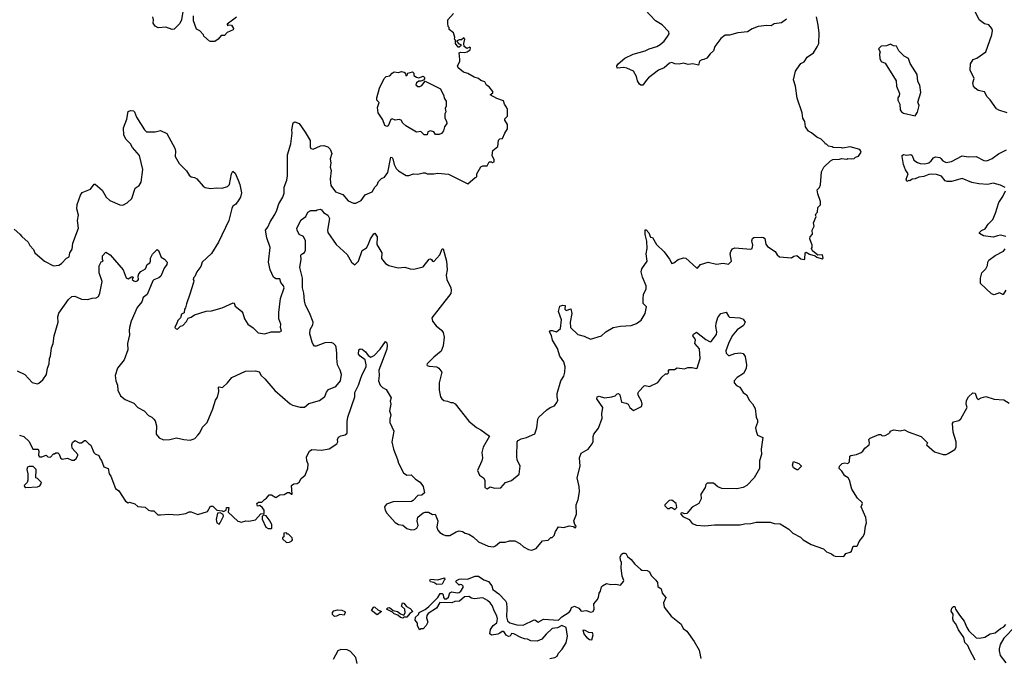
# Model space of a CAD drawing. Extents: x 2293139 to 2515392, y 824115 to 1006937.
# Tile 273 of 417: x 2378168 to 2387389, y 953726 to 959707. Entities that reach past the tile are written whole.
import ezdxf

# ---------------------------------------------------------------- set-up
doc = ezdxf.new("R2010")
doc.units = 0

msp = doc.modelspace()

# ---------------------------------------------------------------- linework, layer by layer
at = {"layer": '0CON10XD'}
for points in [[(2379695, 959782.5), (2379684, 959705), (2379667, 959673), (2379615, 959620), (2379595, 959613.8), (2379535.7, 959635.7), (2379465, 959630), (2379435, 959646.7), (2379416.7, 959675), (2379421.2, 959705), (2379413.9, 959733.9)], [(2380199.3, 959730.7), (2380110, 959665), (2380115, 959650), (2380122.5, 959657.5), (2380150, 959655), (2380170, 959625), (2380168.3, 959611.7), (2380111.7, 959588.3), (2380085, 959560), (2380055, 959560), (2380026.4, 959523.6), (2379996.4, 959503.6), (2379955, 959502.5), (2379945, 959507.5), (2379891.7, 959551.7), (2379887.5, 959565), (2379855, 959602.5), (2379825, 959620), (2379796.7, 959695), (2379795, 959742.5)], [(2380638, 957215), (2380613.3, 957245), (2380605, 957280), (2380565, 957280), (2380545, 957296.7), (2380512.2, 957365), (2380497.5, 957435), (2380514, 957575), (2380482, 957665), (2380470, 957735), (2380492, 957765), (2380512, 957815), (2380557.7, 957882.3), (2380577.3, 957922.7), (2380595, 957982.5), (2380630.8, 958045), (2380643.9, 958083.9), (2380645, 958140), (2380669.4, 958205), (2380675.4, 958244.6), (2380677.2, 958442.8), (2380706.3, 958543.6), (2380719.6, 958645), (2380716.9, 958675), (2380728.8, 958741.2), (2380745, 958750), (2380783.8, 958735), (2380842.5, 958655), (2380887, 958577), (2380887.5, 958515), (2380895, 958502), (2380915.9, 958495.9), (2380985, 958524.5), (2381015, 958529.4), (2381055, 958515.6), (2381075.5, 958495), (2381091.2, 958455), (2381076.4, 958405), (2381080.6, 958365), (2381074, 958325), (2381083.9, 958293.9), (2381074.4, 958215), (2381082.7, 958155), (2381125, 958094.4), (2381195, 958071.2), (2381245, 958011.2), (2381295, 957987.5), (2381315, 957990), (2381365, 958014), (2381402.1, 958067.9), (2381470, 958095), (2381495, 958140), (2381515, 958160), (2381527, 958193), (2381555, 958220), (2381585, 958232.5), (2381616.2, 958275), (2381645, 958420), (2381655, 958417.5), (2381661.2, 958405), (2381675, 958352.5), (2381695, 958312.5), (2381715, 958292.5), (2381788.3, 958248.3), (2381811.7, 958248.3), (2381855, 958262.5), (2381895, 958260), (2381945, 958272.5), (2381965, 958272.5), (2381985, 958263.3), (2382045, 958262.5), (2382085, 958268.8), (2382185, 958260), (2382365, 958170), (2382435, 958230), (2382450, 958235), (2382450, 958265), (2382485, 958330), (2382505, 958340), (2382545, 958340), (2382565, 958377.5), (2382587, 958377), (2382595, 958370), (2382610, 958375), (2382612.5, 958395), (2382592.5, 958435), (2382598.3, 958481.7), (2382645, 958520), (2382651.7, 958578.3), (2382665, 958590), (2382690, 958595), (2382710, 958645), (2382737.5, 958685), (2382737, 958727), (2382710, 958765), (2382711.7, 958778.3), (2382736.4, 958803.6), (2382736.7, 958865), (2382728.3, 958888.3), (2382707.5, 958915), (2382697.7, 958947.7), (2382635, 958970), (2382575, 959002.5), (2382598.3, 959021.7), (2382598.8, 959035), (2382565, 959077.5), (2382540, 959095), (2382522.5, 959125), (2382486.2, 959136.2), (2382465.9, 959155.9), (2382425, 959168.8), (2382363.9, 959203.9), (2382325, 959216.7), (2382273.8, 959255), (2382268.8, 959275), (2382288.8, 959315), (2382291.2, 959335), (2382283, 959397), (2382295, 959402.5), (2382335, 959400), (2382357.5, 959405), (2382387.5, 959425), (2382390, 959445), (2382385, 959450), (2382355, 959437.5), (2382330, 959455), (2382327.5, 959485), (2382337.5, 959525), (2382328.3, 959538.3), (2382305, 959520), (2382285, 959520), (2382260, 959505), (2382281.7, 959481.7), (2382300, 959475), (2382298.3, 959461.7), (2382285, 959450), (2382275, 959450), (2382250, 959485), (2382250, 959515), (2382240, 959525), (2382242.5, 959545), (2382230, 959585), (2382190, 959615), (2382190, 959635), (2382180, 959645), (2382177.5, 959675), (2382177.5, 959705), (2382230, 959765)], [(2385348.3, 959711.7), (2385301.7, 959678.3), (2385233, 959667), (2385205, 959650), (2385165, 959652.5), (2385085, 959643.3), (2385029.3, 959620.7), (2384985, 959593.3), (2384895, 959583.8), (2384815, 959563.3), (2384775, 959563.8), (2384735, 959530), (2384678.8, 959455), (2384665.6, 959414.4), (2384635, 959388.8), (2384603.9, 959346.1), (2384576.4, 959333.6), (2384555, 959332.5), (2384535, 959317.5), (2384525, 959280), (2384473.6, 959293.6), (2384428.8, 959288.8), (2384385, 959298.8), (2384345, 959290), (2384305, 959294.2), (2384275.6, 959305.6), (2384255, 959301.4), (2384202.2, 959257.8), (2384150, 959235), (2384058.3, 959161.7), (2384035, 959138.8), (2384005, 959094), (2383985, 959094.2), (2383973.7, 959103.7), (2383952.9, 959135), (2383945.6, 959175.6), (2383915, 959224), (2383855, 959252), (2383825, 959258.8), (2383762, 959252), (2383761.2, 959275), (2383773.8, 959295), (2383835, 959346.2), (2383912.5, 959385), (2384025.7, 959414.3), (2384062.5, 959435), (2384133.9, 959456.1), (2384165, 959473.3), (2384202.5, 959505), (2384235, 959550), (2384250, 959575), (2384247.5, 959595), (2384185, 959657.5), (2384122.5, 959695), (2384025, 959800)], [(2384407.5, 957475), (2384505, 957383.3), (2384515, 957380), (2384545, 957416), (2384615, 957436.7), (2384695, 957418), (2384755.7, 957425.7), (2384805, 957416.7), (2384833.3, 957445), (2384823.3, 957515), (2384826.7, 957535), (2384845, 957562.5), (2384865, 957570), (2385015, 957557.5), (2385026.7, 957565), (2385033.8, 957595), (2385023.3, 957635), (2385030.7, 957659.3), (2385043.8, 957666.2), (2385115, 957671.2), (2385135, 957667.5), (2385145, 957657.5), (2385156.7, 957605), (2385171.7, 957581.7), (2385242.5, 957535), (2385262.5, 957505), (2385285, 957486.7), (2385395, 957477.5), (2385418.3, 957491.7), (2385445, 957497.5), (2385485, 957467.5), (2385515, 957460), (2385520, 957465), (2385523.3, 957525), (2385535, 957530), (2385565, 957512.5), (2385617, 957497), (2385635, 957482.5), (2385685, 957467.5), (2385692.5, 957475), (2385686.4, 957506.4), (2385642.5, 957502.5), (2385591.7, 957541.7), (2385582.5, 957565), (2385590, 957575), (2385590, 957595), (2385567.5, 957655), (2385570, 957675), (2385591.7, 957698.3), (2385590, 957735), (2385607.5, 957775), (2385602.5, 957805), (2385627, 957863), (2385622.5, 957875), (2385628.3, 957891.7), (2385640, 957905), (2385641.7, 957948.3), (2385667, 957973), (2385667.5, 958005), (2385643.3, 958075), (2385637.5, 958115), (2385657.5, 958135), (2385669.3, 958160.7), (2385677, 958283), (2385700, 958325), (2385760, 958385), (2385783, 958397), (2385845, 958400), (2385865, 958407.5), (2385915, 958402.5), (2385925, 958407.5), (2385955, 958403.3), (2385981.7, 958408.3), (2385995, 958420), (2386025, 958430), (2386047.5, 958465), (2386047, 958477), (2386035, 958490), (2385945, 958517.5), (2385875, 958502.5), (2385865, 958507.5), (2385785, 958510), (2385777, 958517), (2385743, 958523), (2385725, 958540), (2385715, 958540), (2385710, 958555), (2385675, 958587.5), (2385635, 958607.5), (2385585, 958647.5), (2385555, 958662.5), (2385527.5, 958705), (2385520, 958755), (2385502.5, 958785), (2385496.7, 958835), (2385450.7, 958970.7), (2385432.5, 959085), (2385413.8, 959145), (2385433.8, 959225), (2385445, 959242.5), (2385484.1, 959295.9), (2385516.4, 959313.6), (2385544.1, 959355.9), (2385601.7, 959398.3), (2385637.7, 959452.3), (2385652.5, 959485), (2385653.9, 959583.9), (2385646, 959655), (2385630, 959735)], [(2387415.9, 958835.9), (2387339.1, 958859.1), (2387315, 958872.5), (2387257.9, 958957.9), (2387230, 958985), (2387205, 959030), (2387145, 959044), (2387116, 959065), (2387100, 959085), (2387096, 959115), (2387106.2, 959155), (2387068.8, 959235), (2387073.8, 959295), (2387097, 959333), (2387133.3, 959346.7), (2387216.9, 959405), (2387273.6, 959566.4), (2387279.4, 959605), (2387274, 959625), (2387245, 959657.5), (2387205, 959669.2), (2387154.4, 959705), (2387115.5, 959785)], [(2386555, 958807.5), (2386575, 958840), (2386592.5, 958905), (2386580, 958935), (2386606.4, 959026.4), (2386596.7, 959095), (2386578.3, 959128.3), (2386573.6, 959193.6), (2386506.4, 959296.4), (2386492.5, 959345), (2386450, 959365), (2386402.5, 959415), (2386378.3, 959458.3), (2386353, 959463), (2386325, 959477.5), (2386285, 959462.5), (2386235, 959460), (2386210, 959435), (2386227.5, 959405), (2386220, 959385), (2386223.6, 959343.6), (2386237.5, 959315), (2386275, 959300), (2386376.7, 959135), (2386380, 959085), (2386408.8, 959015), (2386405.9, 958994.1), (2386393.3, 958975), (2386393.3, 958955), (2386410, 958915), (2386415, 958862.5), (2386425, 958843.8), (2386445, 958831.2), (2386555, 958807.5)], [(2381965, 958627.5), (2381955, 958630), (2381925, 958660), (2381885, 958652.5), (2381785, 958712.5), (2381755, 958737.5), (2381740, 958765), (2381723, 958773), (2381685, 958766.7), (2381655, 958780), (2381645, 958772.5), (2381618.3, 958711.7), (2381605, 958708), (2381588.8, 958715), (2381568.3, 958768.3), (2381523.8, 958835), (2381520, 958885), (2381533, 958933), (2381512.5, 958955), (2381512.5, 958975), (2381538.8, 959065), (2381582.5, 959155), (2381600, 959175), (2381635, 959182.5), (2381655, 959207.5), (2381675, 959217.5), (2381715, 959213.3), (2381745, 959223.3), (2381770, 959215), (2381780, 959205), (2381785, 959180), (2381800, 959195), (2381803, 959207), (2381845, 959220), (2381860, 959205), (2381860, 959185), (2381885, 959167.5), (2381905, 959162.5), (2381945, 959177.5), (2381957.5, 959165), (2381957.5, 959152.5), (2381948.3, 959141.7), (2381925, 959132.5), (2381905, 959132.5), (2381882.5, 959115), (2381878.3, 959098.3), (2381895, 959080), (2381915, 959080), (2381935, 959090), (2381965, 959130), (2382108.3, 959058.3), (2382140, 958995), (2382143, 958973), (2382163.3, 958945), (2382163, 958897), (2382152.5, 958875), (2382160, 958845), (2382150, 958825), (2382150, 958785), (2382166.4, 958756.4), (2382166.7, 958735), (2382146.4, 958703.6), (2382136.2, 958665), (2382118.3, 958641.7), (2382095, 958633.3), (2382063, 958633), (2382045, 958657.5), (2382015, 958667.5), (2381991.7, 958658.3), (2381985, 958630), (2381965, 958627.5)], [(2378115, 957746.7), (2378169.3, 957699.3), (2378186.7, 957676.7), (2378247.5, 957625), (2378263.9, 957593.9), (2378297.5, 957555), (2378310, 957525), (2378400, 957445), (2378485, 957402.5), (2378535, 957406.7), (2378557.7, 957422.3), (2378605, 957472.5), (2378630, 957485), (2378636.1, 957523.9), (2378660.5, 957559.5), (2378664.3, 957615), (2378717.1, 957755), (2378707.8, 957825), (2378717.9, 957875), (2378702.2, 957935), (2378706.7, 957975), (2378737.5, 958065), (2378751.7, 958088.3), (2378829.4, 958120.6), (2378865, 958166.7), (2378875, 958168), (2378941.3, 958111.3), (2378978.6, 958045), (2379013.1, 958013.1), (2379105, 957973.8), (2379135, 957970), (2379175, 957993.3), (2379217.9, 958032.1), (2379250.3, 958129.7), (2379285, 958155.8), (2379306.7, 958185), (2379319.4, 958305), (2379290.6, 958435), (2379225, 958511.4), (2379205.9, 958545.9), (2379164.3, 958585), (2379142.5, 958625), (2379140, 958695), (2379170, 958775), (2379183.8, 958846.2), (2379205, 958856.7), (2379233.9, 958853.9), (2379244.1, 958844.1), (2379260, 958795), (2379337.1, 958675), (2379355, 958657.5), (2379435, 958656.2), (2379485, 958668), (2379545, 958641.2), (2379620.8, 958505), (2379627.1, 958475), (2379623.8, 958425), (2379661.9, 958361.9), (2379731.3, 958291.3), (2379755, 958252), (2379775, 958236.2), (2379805, 958230), (2379825.4, 958215.4), (2379885, 958148.8), (2379906.1, 958136.1), (2379955, 958126), (2380015, 958132), (2380065, 958129.2), (2380114.2, 958145.8), (2380131.2, 958165), (2380150, 958265), (2380165, 958290), (2380185, 958270), (2380213.8, 958205), (2380228.8, 958165), (2380244.2, 958085), (2380235.6, 958045), (2380220.9, 958019.1), (2380191.7, 957978.3), (2380165, 957960), (2380155, 957940), (2380125, 957827.5), (2380030, 957625), (2379965, 957517.5), (2379875, 957436.2), (2379863.6, 957396.4), (2379827.5, 957345), (2379808.3, 957301.7), (2379795, 957290), (2379792.5, 957275), (2379800, 957265), (2379796.7, 957245), (2379762.2, 957137.8), (2379728.8, 957045), (2379721.7, 957008.3), (2379710, 956995), (2379707, 956963), (2379681.7, 956948.3), (2379672.5, 956915), (2379649.3, 956890.7), (2379637.5, 956855), (2379622.5, 956835), (2379620, 956825), (2379631.7, 956811.7), (2379645, 956810), (2379673, 956837), (2379695, 956842.5), (2379728.3, 956881.7), (2379745, 956912.5), (2379775, 956920), (2379805, 956944), (2379915, 956976.2), (2379965, 956980), (2380065, 957008.8), (2380166.2, 957056.2), (2380175, 957052.5), (2380186.7, 957025), (2380245.9, 956975.9), (2380258.3, 956958.3), (2380272.5, 956905), (2380305.8, 956855.8), (2380355, 956822.5), (2380402.5, 956775), (2380465, 956763.8), (2380523.6, 956783.6), (2380605, 956783.8), (2380618.8, 956791.2), (2380610, 956825), (2380613.3, 956855), (2380594, 956905), (2380593.8, 956965), (2380608.9, 957095), (2380644, 957195), (2380638, 957215)], [(2387396, 958135), (2387355, 958157.1), (2387285.9, 958175.9), (2387235, 958164.4), (2387149.8, 958169.8), (2387085, 958182.2), (2386995, 958218.6), (2386895, 958192.5), (2386855, 958191.2), (2386835, 958198.8), (2386801.7, 958241.7), (2386755, 958257.5), (2386705, 958260), (2386682.7, 958257.3), (2386635, 958237.5), (2386587.3, 958232.7), (2386555, 958216), (2386525, 958213.3), (2386505, 958197.5), (2386495, 958200), (2386475, 958192.5), (2386470, 958215), (2386490, 958265), (2386465, 958300), (2386445, 958350), (2386432.5, 958425), (2386433.9, 958436.1), (2386444, 958446), (2386475, 958438.8), (2386515, 958445.8), (2386526, 958435), (2386541.7, 958391.7), (2386575, 958370), (2386601.2, 958361.2), (2386645, 958357.5), (2386683, 958367), (2386705.5, 958384.5), (2386726.8, 958413.2), (2386745, 958422.5), (2386785, 958415.8), (2386796.2, 958406.2), (2386814.5, 958384.5), (2386845, 958368.6), (2386895, 958378.9), (2386995, 958430.8), (2387055, 958423.1), (2387125, 958426.9), (2387197.4, 958387.4), (2387225, 958386.5), (2387246.7, 958393.3), (2387275, 958406.4), (2387335, 958451.8), (2387410.3, 958489.7)], [(2387405, 957676.2), (2387355, 957688), (2387325, 957684.2), (2387285, 957669.2), (2387194.3, 957684.3), (2387156.7, 957705), (2387156.7, 957715), (2387176.1, 957733.9), (2387211.2, 957748.8), (2387237.2, 957792.8), (2387280.8, 957835), (2387306.3, 957893.7), (2387337.1, 957995), (2387375, 958050), (2387400.8, 958105)], [(2378145, 956417.1), (2378214.1, 956384.1), (2378285, 956310), (2378335, 956297.5), (2378348.3, 956301.7), (2378385, 956333.3), (2378418, 956385), (2378427.3, 956442.7), (2378442, 956485), (2378447.3, 956532.7), (2378456.9, 956555), (2378466.9, 956635), (2378481.1, 956675), (2378491.9, 956745), (2378527.1, 956875), (2378524.3, 956925), (2378535, 956957.5), (2378625, 957086.2), (2378655, 957113.8), (2378685, 957117.5), (2378745, 957090.6), (2378805, 957085.7), (2378845, 957099.4), (2378885, 957103.1), (2378905.6, 957114.4), (2378918, 957145), (2378940, 957255), (2378911.2, 957335), (2378913, 957403), (2378931.7, 957438.3), (2378950, 957445), (2378942.5, 957462.5), (2378943.3, 957495), (2378975, 957530), (2379015.9, 957505.9), (2379136.2, 957365), (2379165, 957290), (2379185, 957280), (2379215, 957297.5), (2379225, 957297.5), (2379230, 957295), (2379220, 957275), (2379235, 957260), (2379255, 957256.7), (2379273.3, 957265), (2379278.8, 957275), (2379276.2, 957305), (2379282.7, 957327.3), (2379301.9, 957348.1), (2379347.3, 957372.7), (2379360, 957415), (2379385, 957431.2), (2379393.8, 957445), (2379393.8, 957475), (2379410.3, 957509.7), (2379453.9, 957556.1), (2379466.7, 957545), (2379493.9, 957483.9), (2379525, 957463.3), (2379550, 957435), (2379546.2, 957415), (2379520.9, 957379.1), (2379489.2, 957305), (2379470.9, 957289.1), (2379425, 957270), (2379415, 957260), (2379361.1, 957135), (2379325, 957104.2), (2379310.5, 957065), (2379268.9, 957011.1), (2379211.4, 956885), (2379196.3, 956823.7), (2379191.4, 956795), (2379196.9, 956755), (2379178.2, 956675), (2379181.9, 956615), (2379145, 956520.8), (2379082.9, 956445), (2379060.6, 956375), (2379066.9, 956325), (2379082.2, 956285), (2379086.6, 956236.6), (2379112, 956185), (2379155, 956148.6), (2379235, 956115.6), (2379275.4, 956075.4), (2379334, 956045), (2379375, 955998.8), (2379403.6, 955983.6), (2379422.5, 955965), (2379435, 955950), (2379448.8, 955905), (2379446.7, 955825), (2379475, 955792.5), (2379515, 955773.3), (2379575, 955774), (2379635, 955790.8), (2379705, 955774.3), (2379765, 955770.6), (2379792.8, 955777.2), (2379808, 955785), (2379836, 955815), (2379855, 955838.8), (2379879.7, 955890.3), (2379924.4, 955935.6), (2379977.3, 956062.7), (2380001.2, 956145), (2380018.8, 956171.2), (2380033.8, 956225), (2380030, 956265), (2380035, 956270), (2380066.1, 956263.9), (2380115, 956307.5), (2380155, 956357.5), (2380283.6, 956416.4), (2380375, 956417.5), (2380410.7, 956410.7), (2380430, 956375), (2380465, 956343.3), (2380556.2, 956235), (2380699.7, 956109.7), (2380723.3, 956096.7), (2380795, 956077.5), (2380835, 956078.8), (2380876.4, 956113.6), (2380975, 956140), (2381025, 956176.7), (2381040.9, 956219.1), (2381060, 956245), (2381129.1, 956270.9), (2381171.1, 956325), (2381181.1, 956385), (2381169.4, 956425), (2381143.6, 956475), (2381137.8, 956537.8), (2381138.9, 956585), (2381130.3, 956640.3), (2381125.8, 956655), (2381108, 956675), (2381085, 956684), (2381025, 956679.4), (2380945, 956648.1), (2380929.1, 956649.1), (2380915, 956664), (2380906.3, 956686.3), (2380884.6, 956765), (2380886.9, 956805), (2380911.7, 956848.3), (2380915.6, 956875), (2380883.3, 956963.3), (2380845.8, 957035), (2380834.4, 957075), (2380827.5, 957145), (2380815.4, 957195.4), (2380816.7, 957285), (2380792.1, 957385), (2380804.3, 957464.3), (2380801.7, 957498.3), (2380805, 957506.7), (2380835, 957526.7), (2380845, 957550), (2380845.8, 957635), (2380825, 957676.7), (2380785, 957696.2), (2380765.8, 957735), (2380764, 957755), (2380805, 957833.3), (2380847.5, 957865), (2380866.7, 957903.3), (2380895, 957920), (2380945, 957920), (2380953, 957927), (2380985, 957932.5), (2380995, 957927.5), (2381011.7, 957901.7), (2381055, 957876.7), (2381068.1, 957845), (2381050.8, 957735), (2381055, 957713.3), (2381131.2, 957601.2), (2381235, 957508.8), (2381275, 957437.5), (2381305, 957412.5), (2381340, 957445), (2381373.8, 957545), (2381415, 957571.2), (2381432.6, 957597.4), (2381452.2, 957655), (2381485, 957701.4), (2381495, 957706.7), (2381514.7, 957674.7), (2381511.8, 957601.8), (2381560.6, 957525), (2381555, 957470), (2381595, 957423.3), (2381625, 957406.2), (2381711.7, 957381.7), (2381775, 957388.8), (2381825, 957373.8), (2381858.3, 957371.7), (2381945, 957393.3), (2382002.5, 957465), (2382015, 957467.5), (2382025, 957460), (2382032.5, 957445), (2382045, 957443.3), (2382101.2, 957505), (2382125, 957562.5), (2382135, 957560), (2382164.2, 957445), (2382171.9, 957365), (2382162.9, 957315), (2382168.1, 957275), (2382205.5, 957195.5), (2382209.4, 957175), (2382205, 957144), (2382026.7, 956915), (2382032.5, 956882.5), (2382068.8, 956838.8), (2382118, 956798), (2382135, 956776.2), (2382142.2, 956735), (2382132.7, 956652.7), (2382116.1, 956603.9), (2382045, 956546.2), (2381983.3, 956485), (2381981.2, 956475), (2381985, 956467.5), (2382002.3, 956462.3), (2382075, 956456.2), (2382093.9, 956443.9), (2382122.5, 956405), (2382097.5, 956305), (2382097.7, 956237.7), (2382108.8, 956175), (2382120, 956155), (2382141.2, 956141.2), (2382175.7, 956135.7), (2382205, 956122.5), (2382225, 956122.5), (2382245, 956110), (2382375, 955947.5), (2382447, 955887), (2382485, 955867.5), (2382567, 955807), (2382508.8, 955705), (2382496.2, 955655), (2382500.8, 955605), (2382496, 955575), (2382456.7, 955485), (2382475, 955442.5), (2382512.5, 955415), (2382522.5, 955395), (2382522.5, 955325), (2382545, 955313.3), (2382575, 955333.3), (2382615, 955320), (2382675, 955323.3), (2382716.4, 955373.6), (2382775, 955391.2), (2382845, 955450), (2382855.7, 955525), (2382827.5, 955585), (2382822.5, 955615), (2382826.2, 955755), (2382835, 955766.2), (2382865, 955781.2), (2382915, 955793.8), (2382991.7, 955828.3), (2383011.2, 955885), (2383020, 955965), (2383028.8, 955985), (2383105, 956053.3), (2383135, 956074), (2383175, 956090), (2383199.5, 956120.5), (2383208, 956145), (2383200, 956175), (2383200.8, 956205), (2383236.1, 956323.9), (2383265, 956370), (2383274.3, 956405), (2383276.7, 956455), (2383265, 956503.3), (2383227.5, 956555), (2383205, 956626.7), (2383158, 956705), (2383148.8, 956748.8), (2383130, 956785), (2383140, 956795), (2383155, 956797.5), (2383195, 956783.3), (2383233.3, 956815), (2383241.2, 956895), (2383213.3, 956975), (2383227, 957023), (2383255, 957032.5), (2383275, 957030), (2383272.5, 956995), (2383285, 956982.5), (2383328.3, 956998.3), (2383338, 956955), (2383322.5, 956875), (2383326.2, 956825), (2383395, 956758), (2383453.9, 956743.9), (2383515, 956713.8), (2383616.7, 956745), (2383656.2, 956785), (2383725, 956824), (2383795, 956837.5), (2383895, 956842), (2383945, 956862), (2383987.9, 956892.1), (2384026, 956955), (2384038.3, 957018.3), (2384008.3, 957048.3), (2384006, 957095), (2384010.8, 957135), (2384034, 957185), (2384036.2, 957215), (2384000, 957295), (2383988.8, 957345), (2383995, 957372.5), (2384043.6, 957446.4), (2384035.8, 957515), (2384045.7, 957565), (2384042.5, 957632.5), (2384027.1, 957695), (2384025, 957740), (2384035, 957740), (2384061.1, 957711.1), (2384075, 957670), (2384095, 957666.7), (2384132.7, 957602.7), (2384205, 957533.8), (2384254.2, 957465), (2384275, 957423.3), (2384295, 957428.8), (2384335, 957462.5), (2384385, 957477.1), (2384407.5, 957475)], [(2387403.3, 957175), (2387380, 957135), (2387375, 957132.5), (2387345, 957150), (2387295, 957131.2), (2387269.7, 957139.7), (2387166.7, 957235), (2387166, 957285), (2387178.8, 957335), (2387215, 957373.3), (2387233.3, 957405), (2387234, 957435), (2387243.8, 957455), (2387302.4, 957497.6), (2387380.5, 957539.5), (2387398.3, 957561.7)], [(2380315, 955010), (2380376.1, 955023.9), (2380425, 955080), (2380458.3, 955081.7), (2380457.5, 955115), (2380442.5, 955135), (2380417, 955157), (2380395, 955152.5), (2380387.5, 955175), (2380405, 955187.5), (2380435, 955190), (2380460, 955215), (2380480, 955225), (2380505, 955257.5), (2380525, 955257.5), (2380565, 955232.5), (2380605, 955257.5), (2380645, 955260), (2380675, 955280), (2380695, 955280), (2380713, 955263), (2380720, 955265), (2380712.5, 955345), (2380735, 955358.8), (2380765, 955363.3), (2380785, 955376.7), (2380805, 955410), (2380839.7, 955440.3), (2380866.2, 955505), (2380870, 955545), (2380857, 955577), (2380853.6, 955613.6), (2380882.3, 955667.7), (2380905, 955681.2), (2380995, 955676.2), (2381065, 955686.7), (2381137.5, 955735), (2381146.4, 955753.6), (2381143.8, 955775), (2381153, 955797), (2381175, 955810), (2381215, 955820), (2381233.8, 955835), (2381234.3, 955945), (2381240.6, 955985), (2381305.8, 956175), (2381305.8, 956215), (2381341.9, 956285), (2381358.1, 956341.9), (2381374, 956385), (2381412, 956455), (2381412.5, 956475), (2381402.3, 956522.3), (2381355, 956555.8), (2381340, 956575), (2381345, 956616.7), (2381356.4, 956623.6), (2381375, 956620), (2381406.7, 956595), (2381430.7, 956560.7), (2381455, 956547.5), (2381487.3, 956562.7), (2381545, 956620), (2381595, 956692.5), (2381605, 956680), (2381610, 956655), (2381605, 956620), (2381530.5, 956425), (2381534.4, 956375), (2381527.1, 956325), (2381545, 956283.3), (2381565, 956263.8), (2381598.8, 956245), (2381646, 956165), (2381638, 956135), (2381643.8, 956105), (2381630.8, 956045), (2381643.8, 956005), (2381633.8, 955965), (2381634, 955935), (2381671.2, 955855), (2381654.2, 955755), (2381667.1, 955685), (2381707.5, 955587.5), (2381716.2, 955555), (2381762.5, 955462.5), (2381793, 955443), (2381835, 955443.8), (2381874.1, 955404.1), (2381917.5, 955375), (2381946.7, 955335), (2381957.5, 955275), (2381935, 955253.8), (2381895, 955250), (2381853.3, 955205), (2381835.8, 955194.2), (2381665, 955193.1), (2381601.7, 955168.3), (2381584.4, 955145), (2381589.1, 955115), (2381606.7, 955085), (2381659.4, 955025), (2381685, 954998.1), (2381715, 954979.2), (2381755, 954972.5), (2381795, 954943.3), (2381835, 954930), (2381865, 954932.5), (2381887.5, 954945), (2381899.3, 954970.7), (2381890, 955015), (2381895, 955047.5), (2381945, 955090), (2381965, 955096.2), (2381995, 955093.8), (2382035, 955072.5), (2382057.5, 955075), (2382083.3, 955015), (2382076, 954955), (2382085, 954927.5), (2382103.2, 954903.2), (2382135, 954884.3), (2382156.8, 954876.8), (2382195, 954875.6), (2382255, 954911.9), (2382285, 954919.4), (2382313.3, 954915), (2382339.6, 954899.6), (2382375, 954888.1), (2382415, 954864.4), (2382465, 954817.8), (2382555, 954777.5), (2382605, 954770.8), (2382625, 954778.1), (2382665.6, 954814.4), (2382715, 954813.1), (2382755, 954826.9), (2382805, 954826.7), (2382850.7, 954800.7), (2382885, 954770), (2382934, 954744), (2382965, 954740), (2383005.9, 954754.1), (2383063.8, 954826.2), (2383117, 954833), (2383143, 954857), (2383155, 954857.5), (2383172.5, 954875), (2383186.4, 954913.6), (2383215, 954957.5), (2383265, 954951.2), (2383315, 954967.5), (2383355, 954960), (2383361.7, 954951.7), (2383375, 954950), (2383380, 954965), (2383368.3, 954978.3), (2383356.7, 955015), (2383382, 955075), (2383379.2, 955165), (2383397, 955213), (2383410, 955285), (2383408.6, 955335), (2383390, 955415), (2383417.5, 955525), (2383410, 955605), (2383425, 955646), (2383490.8, 955685), (2383528.1, 955735), (2383537.3, 955757.3), (2383538, 955805), (2383544.1, 955825.9), (2383588.3, 955881.7), (2383623.3, 955975), (2383620.8, 956015), (2383628.8, 956075), (2383573.3, 956155), (2383577.5, 956175), (2383595, 956180), (2383645, 956166.7), (2383715, 956173.8), (2383745, 956183.8), (2383765, 956203.3), (2383775.9, 956205.9), (2383788.8, 956195), (2383802.5, 956125), (2383847, 956117), (2383865, 956107.5), (2383882.5, 956075), (2383915, 956047.5), (2383992.5, 956085), (2383996.7, 956105), (2383992.5, 956135), (2383962.5, 956185), (2383957.5, 956205), (2383967.5, 956225), (2384015, 956276.7), (2384025, 956280), (2384065, 956272.5), (2384145, 956310), (2384180.5, 956359.5), (2384215, 956390), (2384235, 956390), (2384245, 956400), (2384247, 956407), (2384240, 956415), (2384255, 956432.5), (2384299.3, 956430.7), (2384325, 956446.7), (2384393, 956437), (2384425, 956450), (2384465, 956450), (2384505, 956440), (2384512.5, 956445), (2384541.2, 956535), (2384534, 956625), (2384490, 956675), (2384495.8, 956705.8), (2384491.4, 956721.4), (2384473.3, 956745), (2384477, 956763), (2384505, 956780), (2384595, 956711.2), (2384635, 956691.2), (2384645, 956693.3), (2384692.3, 956757.7), (2384695.8, 956785), (2384686.7, 956835), (2384689.4, 956865), (2384705, 956916.7), (2384735, 956956.7), (2384785, 956967.5), (2384805, 956930), (2384815, 956922.5), (2384913.6, 956913.6), (2384945, 956902.5), (2384962.5, 956875), (2384945.4, 956844.6), (2384886.7, 956803.3), (2384840.6, 956745), (2384805, 956673.3), (2384781.9, 956605), (2384783.5, 956583.5), (2384805, 956562.5), (2384815, 956560.8), (2384865, 956581.4), (2384915, 956587.5), (2384945, 956581.2), (2384963.4, 956553.4), (2384974.4, 956475), (2384970.7, 956439.3), (2384947.5, 956395), (2384886.2, 956355), (2384860, 956325), (2384860, 956305), (2384881.9, 956281.9), (2384911.2, 956265), (2384945, 956216.7), (2384975, 956193.3), (2385001.7, 956141.7), (2385030.5, 956110.5), (2385056, 956065), (2385066.7, 955985), (2385077.5, 955955), (2385076.4, 955933.6), (2385060, 955885), (2385063.9, 955853.9), (2385077, 955817), (2385127.5, 955795), (2385112.5, 955685), (2385116.7, 955635), (2385097.5, 955575), (2385097, 955503), (2385047.5, 955415), (2384977.5, 955345), (2384945, 955327.5), (2384885, 955313.3), (2384745, 955317.5), (2384705, 955332.5), (2384665, 955367.5), (2384605, 955366.7), (2384593.3, 955355), (2384588.8, 955325), (2384546.7, 955265), (2384549.3, 955220.7), (2384527.5, 955175), (2384465, 955142.5), (2384415, 955082.5), (2384395, 955080), (2384375, 955090), (2384360, 955085), (2384360, 955075), (2384380, 955055), (2384436.4, 955026.4), (2384465, 954987.5), (2384505, 954973.8), (2384585, 954966.7), (2384675, 954976.7), (2384825, 954977.5), (2384915, 954976.7), (2384955, 954986.2), (2385015, 954988.8), (2385065, 955001.2), (2385195, 955001.2), (2385235, 954990), (2385290, 954985), (2385372.5, 954935), (2385409.3, 954899.3), (2385480.7, 954860.7), (2385506.4, 954836.4), (2385581.7, 954791.7), (2385695, 954750), (2385725, 954722.5), (2385770, 954705), (2385788.3, 954688.3), (2385805, 954682.5), (2385885, 954680), (2385905, 954707.5), (2385945, 954720), (2385958.8, 954731.2), (2385972.9, 954777.1), (2386005, 954776.7), (2386015, 954782.5), (2386030.3, 954819.7), (2386065.8, 954864.2), (2386078.8, 954891.2), (2386088.8, 954965), (2386098.8, 954995), (2386093.3, 955045), (2386050, 955145), (2386060, 955175), (2386056.7, 955185), (2386015, 955227.5), (2385961.7, 955311.7), (2385940, 955395), (2385925.9, 955415.9), (2385895, 955436.7), (2385868.8, 955478.8), (2385843.8, 955505), (2385846.7, 955525), (2385869.3, 955550.7), (2385895, 955557.5), (2385925, 955550), (2385940, 955565), (2385941.7, 955618.3), (2385953, 955627), (2386005, 955636.2), (2386047.5, 955655), (2386065, 955667.5), (2386082.5, 955695), (2386122.5, 955725), (2386127.5, 955745), (2386120, 955775), (2386131.7, 955788.3), (2386215, 955822.5), (2386231.7, 955821.7), (2386245, 955810), (2386275, 955812.5), (2386309.3, 955830.7), (2386320, 955845), (2386320, 955855), (2386355, 955866.7), (2386415, 955857.5), (2386455, 955867.5), (2386488.3, 955848.3), (2386610, 955805), (2386670, 955745), (2386660, 955725), (2386735, 955660), (2386816.4, 955636.4), (2386845, 955636.2), (2386865, 955643.8), (2386927.3, 955682.7), (2386939.2, 955705), (2386940, 955755), (2386911.2, 955845), (2386904.1, 955925.9), (2386915, 955940), (2386965, 955953.3), (2386980.7, 955969.3), (2387040, 956075), (2387033.3, 956105), (2387035, 956140), (2387052.5, 956175), (2387095, 956212.5), (2387115, 956210), (2387133, 956163), (2387145, 956150), (2387173.6, 956166.4), (2387215, 956177.5), (2387293.6, 956153.6), (2387385, 956146.7), (2387435.8, 956115.8)], [(2378166.4, 955816.4), (2378207.5, 955805), (2378256.4, 955756.4), (2378290, 955685), (2378340, 955685), (2378346.7, 955665), (2378342.5, 955625), (2378353, 955613), (2378376.4, 955613.6), (2378415, 955630), (2378431.7, 955611.7), (2378455, 955610), (2378485, 955640), (2378495, 955640), (2378505, 955650), (2378525, 955650), (2378538.3, 955638.3), (2378550, 955605), (2378565, 955590), (2378615, 955601.2), (2378655, 955583.3), (2378677.7, 955582.3), (2378695, 955597.5), (2378712.5, 955625), (2378712.5, 955635), (2378659.2, 955695), (2378654.3, 955725.7), (2378661.2, 955748.8), (2378685, 955766.7), (2378724.1, 955744.1), (2378745, 955743.8), (2378773.9, 955766.1), (2378785, 955766.2), (2378814.1, 955734.1), (2378835, 955722.5), (2378862.4, 955652.4), (2378875, 955640), (2378907.5, 955625), (2378920, 955595), (2378935, 955580), (2378955, 955520), (2378997.5, 955505), (2379006.7, 955455), (2379021.7, 955431.7), (2379065, 955317.5), (2379096.1, 955296.1), (2379157, 955197), (2379185, 955182.5), (2379195, 955187.5), (2379245, 955173.3), (2379275, 955147.5), (2379341.7, 955141.7), (2379375, 955113.3), (2379395, 955106.7), (2379425, 955107.5), (2379461.2, 955071.2), (2379485, 955068.8), (2379565, 955076.7), (2379645, 955070), (2379725, 955082.5), (2379755, 955096.7), (2379775, 955096.7), (2379835, 955072.5), (2379925, 955100), (2379955, 955150), (2379975, 955150), (2380013, 955113), (2380065, 955107.5), (2380075, 955100), (2380100, 955115), (2380105, 955140), (2380125, 955140), (2380120, 955095), (2380209.3, 955009.3), (2380245, 955001.2), (2380287, 955013), (2380315, 955010)], [(2378225, 955327.5), (2378335, 955333.3), (2378355, 955342.5), (2378372.5, 955365), (2378370, 955375), (2378335, 955410), (2378320, 955415), (2378322.5, 955495), (2378293.9, 955523.9), (2378255, 955523.8), (2378240, 955515), (2378234.2, 955495), (2378243.3, 955455), (2378243.3, 955395), (2378236.1, 955373.9), (2378210, 955345), (2378213.8, 955335), (2378225, 955327.5)], [(2385455, 955492.5), (2385445, 955492.5), (2385415, 955510), (2385406.7, 955535), (2385415, 955570), (2385465, 955550), (2385488.3, 955528.3), (2385488.3, 955521.7), (2385455, 955492.5)], [(2384305, 955120), (2384321.7, 955138.3), (2384316.7, 955175), (2384275, 955206.7), (2384250, 955205), (2384210, 955165), (2384210, 955155), (2384235, 955130), (2384255, 955130), (2384261.7, 955138.3), (2384275, 955140), (2384305, 955120)], [(2380035, 954984), (2380046.4, 954993.6), (2380077, 955057), (2380073, 955073), (2380045, 955090), (2380020, 955085), (2380008.6, 955025), (2380014.5, 954994.5), (2380035, 954984)], [(2380525, 954942.5), (2380530, 954945), (2380530, 954975), (2380515, 955010), (2380475, 955060), (2380451.7, 955068.3), (2380440, 955055), (2380438.3, 955028.3), (2380472.5, 954955), (2380495, 954942.5), (2380525, 954942.5)], [(2380665, 954810), (2380695, 954812.5), (2380717.5, 954825), (2380722.5, 954835), (2380720, 954855), (2380685, 954890), (2380675, 954890), (2380665, 954900), (2380641.7, 954898.3), (2380640, 954865), (2380630, 954855), (2380630, 954845), (2380665, 954810)], [(2383132.5, 953725), (2383180, 953735), (2383203, 953747), (2383213.3, 953775), (2383248, 953812), (2383285, 953870), (2383297.5, 953935), (2383286.1, 954016.1), (2383245, 954033.3), (2383205, 954012.5), (2383155, 954004.2), (2383097.1, 953952.9), (2383058.8, 953905), (2383015, 953888), (2382955, 953888.8), (2382925, 953906.7), (2382895, 953909.2), (2382861.3, 953921.3), (2382795, 953956.7), (2382775, 953957.5), (2382760, 953935), (2382745, 953931.1), (2382725, 953941.9), (2382707.7, 953967.7), (2382695, 953975.8), (2382685, 953976), (2382665, 953962), (2382645, 953952), (2382585, 953943.8), (2382571.2, 953955), (2382576.7, 953995), (2382602.5, 954035), (2382635, 954060), (2382641.2, 954095), (2382637.5, 954125), (2382613.8, 954165), (2382591.2, 954221.2), (2382574, 954245), (2382548.7, 954268.7), (2382505, 954293.8), (2382423, 954283), (2382398.3, 954288.3), (2382374, 954304), (2382335, 954300.6), (2382287.7, 954262.3), (2382242.5, 954257.5), (2382215, 954246.7), (2382101.7, 954248.3), (2382071.2, 954195), (2381994.4, 954145.6), (2381981.7, 954128.3), (2381978, 954105), (2381988.6, 954065), (2381975, 954032.5), (2381947, 954003), (2381928.3, 954001.7), (2381911.7, 953991.7), (2381892.5, 954035), (2381893.3, 954055), (2381872.5, 954085), (2381875, 954110), (2381902.5, 954135), (2381910, 954155), (2381965, 954183.3), (2381998.3, 954211.7), (2382083.3, 954295), (2382105, 954332.5), (2382125, 954333.8), (2382133.8, 954325), (2382136.2, 954295), (2382145, 954283.3), (2382165, 954282.5), (2382182.3, 954297.7), (2382195, 954338.8), (2382215, 954348), (2382265, 954338.8), (2382285, 954343.3), (2382300, 954355), (2382321.7, 954388.3), (2382321.7, 954401.7), (2382310, 954415), (2382292.5, 954417.5), (2382285, 954410), (2382251.7, 954441.7), (2382260, 954455), (2382283, 954467), (2382305, 954470), (2382363.2, 954466.8), (2382435, 954496.7), (2382463.6, 954496.4), (2382515, 954462.5), (2382557.5, 954445), (2382588.8, 954405), (2382600, 954370), (2382655, 954331.2), (2382718.6, 954265), (2382726.1, 954246.1), (2382730, 954195), (2382725.5, 954115), (2382736.9, 954076.9), (2382758.6, 954058.6), (2382825, 954040), (2382882.3, 954037.7), (2382985, 954086.4), (2382998.8, 954085), (2383025, 954063.8), (2383075, 954091.4), (2383215, 954083.8), (2383245, 954113.8), (2383313, 954157), (2383327, 954173), (2383335, 954202.5), (2383364.2, 954215.8), (2383405.7, 954195.7), (2383425, 954167.5), (2383475, 954173.3), (2383497.5, 954165), (2383515, 954158.8), (2383540, 954165), (2383546.7, 954185), (2383543.6, 954236.4), (2383577, 954273), (2383587.5, 954295), (2383593.3, 954335), (2383606.7, 954355), (2383617.5, 954395), (2383627.5, 954405), (2383665, 954426.2), (2383705, 954416.7), (2383750.7, 954420.7), (2383795, 954410), (2383823.3, 954445), (2383826.7, 954455), (2383810, 954495), (2383800, 954575), (2383803.9, 954623.9), (2383794.2, 954645), (2383791.2, 954675), (2383805, 954702.5), (2383818.3, 954711.7), (2383835, 954712.5), (2383847.5, 954705), (2383860.7, 954680.7), (2383895, 954652.5), (2383928.3, 954608.3), (2383980.7, 954560.7), (2383995, 954552.5), (2384045, 954550), (2384065, 954537.5), (2384080.7, 954500.7), (2384127, 954457), (2384140, 954435), (2384145, 954400), (2384175, 954377.5), (2384186.4, 954336.4), (2384218.8, 954295), (2384196, 954245), (2384204, 954205), (2384270.1, 954120.1), (2384361.9, 954045), (2384382, 954005), (2384415, 953979.2), (2384483.5, 953885), (2384531.5, 953801.5), (2384547.8, 953725)], [(2382075, 954417.5), (2382047, 954437), (2382015, 954443.3), (2382007.5, 954455), (2382015, 954466.2), (2382085, 954460), (2382145, 954480), (2382150, 954465), (2382141.7, 954458.3), (2382125, 954420), (2382075, 954417.5)], [(2381515, 954133.3), (2381463, 954173), (2381485, 954207.5), (2381495, 954206.7), (2381521.3, 954181.3), (2381557.5, 954165), (2381515, 954133.3)], [(2381755, 954102.5), (2381735, 954107.5), (2381708.8, 954128.8), (2381675, 954142.5), (2381658.8, 954158.8), (2381603.3, 954185), (2381615, 954198), (2381631.7, 954201.7), (2381665, 954172.5), (2381705.8, 954165.8), (2381735, 954142.5), (2381765, 954130), (2381778.3, 954151.7), (2381774, 954185), (2381744, 954215), (2381753.6, 954246.4), (2381765, 954242.5), (2381790.8, 954210.8), (2381825, 954193.8), (2381850, 954165), (2381822.5, 954145), (2381795, 954110), (2381765, 954110), (2381755, 954102.5)], [(2387118, 953708), (2387065, 953802.5), (2387048, 953845), (2387021.2, 953875), (2387009.7, 953919.7), (2386961.7, 953991.7), (2386935, 954050), (2386913.3, 954075), (2386906.7, 954095), (2386909.3, 954139.3), (2386893, 954167), (2386897.5, 954195), (2386915, 954210), (2386925, 954210), (2386932.5, 954185), (2386969.1, 954129.1), (2387014.2, 954075), (2387037.5, 954015), (2387058.6, 953985), (2387125, 953918.8), (2387156, 953916), (2387205.8, 953924.2), (2387256.1, 953953.9), (2387305, 953963.8), (2387352.5, 954005), (2387385, 954020), (2387405, 954042.5)], [(2381115, 954119.2), (2381096, 954135), (2381096, 954155), (2381108.8, 954171.2), (2381145, 954180), (2381185, 954175.6), (2381213.8, 954165), (2381215.7, 954155), (2381205, 954131.2), (2381165, 954137.5), (2381135, 954120), (2381115, 954119.2)], [(2387494.1, 954025.9), (2387384.2, 953915.8), (2387351.2, 953855), (2387340.8, 953815), (2387340, 953795), (2387351.3, 953751.3), (2387405, 953683.3)], [(2383525, 953900), (2383540, 953945), (2383533.9, 953963.9), (2383498.3, 953968.3), (2383465, 953987.5), (2383441.7, 953988.3), (2383455, 953950), (2383477.5, 953925), (2383505, 953902.5), (2383525, 953900)], [(2381328, 953678), (2381314.4, 953734.4), (2381265, 953790), (2381234.5, 953804.5), (2381175, 953809.2), (2381147.1, 953795), (2381104.5, 953715.5)]]:
    msp.add_lwpolyline(points, dxfattribs=at)

doc.saveas('drawing.dxf')
